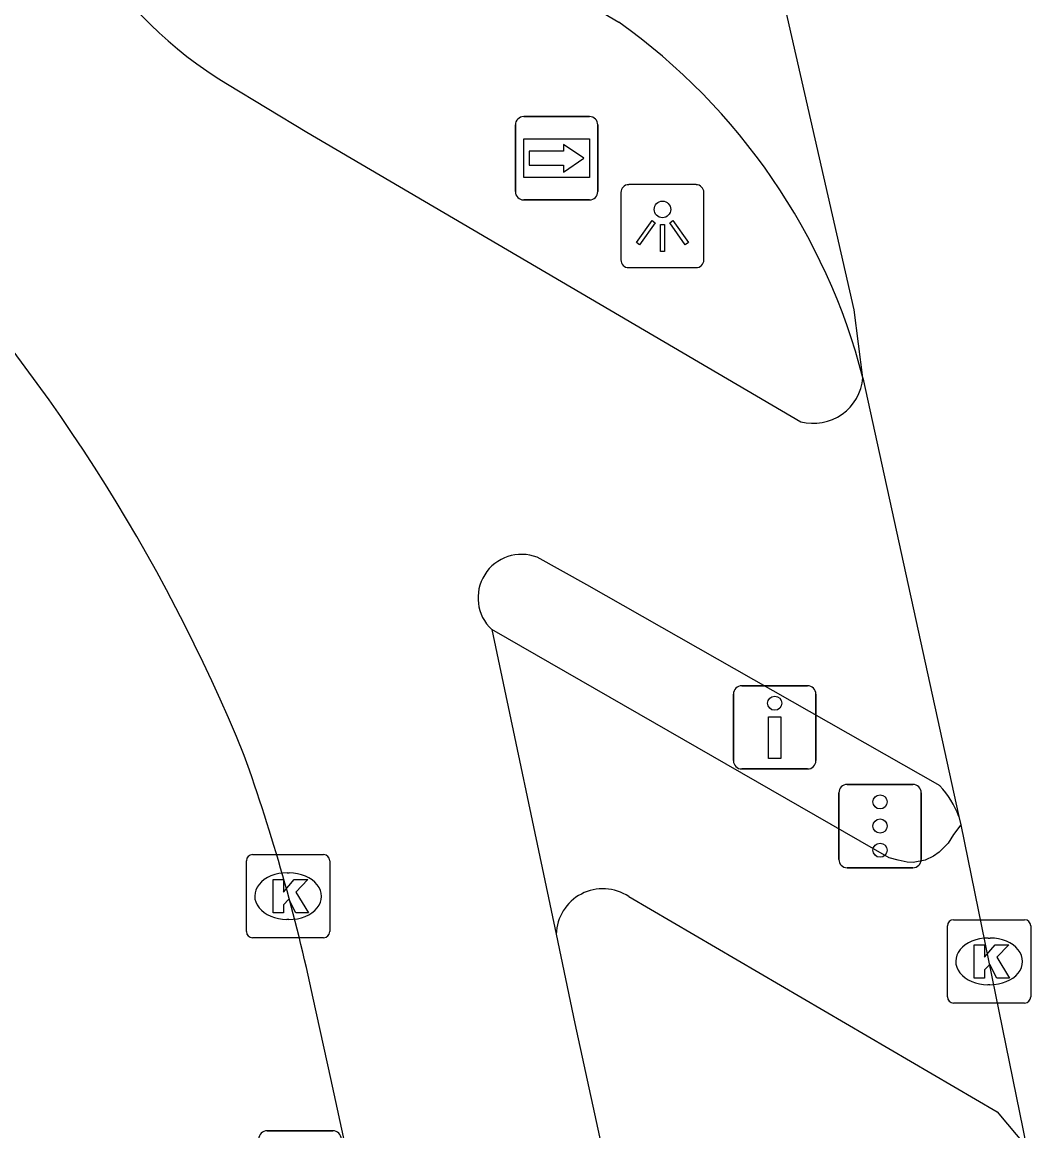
# Model space of a CAD drawing. Extents: x 162172 to 163187, y 382874 to 383684.
# Drawn here: x 163101.77 to 163113.88, y 383608.02 to 383621.33 of the extents above; entities that cross this region are included whole.
import ezdxf

# ---------------------------------------------------------------- set-up
doc = ezdxf.new("R2010")
doc.units = 0
for name, color, linetype in [('IMGEO_Afvalbak', 7, 'Continuous'), ('IMGEO_Drukknoppaal', 7, 'Continuous'), ('IMGEO_Fietspad_gesloten', 7, 'Continuous'), ('IMGEO_Kolk', 7, 'Continuous'), ('IMGEO_Lichtpunt', 7, 'Continuous'), ('IMGEO_Rijbaan_lokaal_gesloten', 7, 'Continuous'), ('IMGEO_Rijbaan_regionaal_gesloten', 7, 'Continuous'), ('IMGEO_Verkeersregelinstallatiepaal', 7, 'Continuous'), ('IMGEO_Voetpad_open', 7, 'Continuous'), ('IMGEO_Wegwijzer', 7, 'Continuous')]:
    doc.layers.add(name, color=color, linetype=linetype)

msp = doc.modelspace()

# ---------------------------------------------------------------- linework, layer by layer
at = {"layer": 'IMGEO_Afvalbak'}
for p, q in [((163104.714, 383608.023), (163105.504, 383608.023)), ((163105.504, 383608.023), (163104.714, 383608.023))]:
    msp.add_line(p, q, dxfattribs=at)
for centre, start, end in [((163104.714, 383607.923), 90, 180), ((163104.714, 383607.923), 90, 180), ((163105.504, 383607.923), 0, 90), ((163105.504, 383607.923), 360, 90)]:
    msp.add_arc(centre, 0.1, start, end, dxfattribs=at)
at = {"layer": 'IMGEO_Drukknoppaal'}
for p, q in [((163110.412, 383613.367), (163111.202, 383613.367)), ((163111.202, 383613.367), (163110.412, 383613.367)), ((163110.312, 383612.467), (163110.312, 383613.267)), ((163110.312, 383613.267), (163110.312, 383612.467)), ((163111.302, 383613.267), (163111.302, 383612.467)), ((163111.302, 383612.467), (163111.302, 383613.267)), ((163111.202, 383612.367), (163110.412, 383612.367)), ((163110.412, 383612.367), (163111.202, 383612.367))]:
    msp.add_line(p, q, dxfattribs=at)
msp.add_lwpolyline([(163110.882, 383612.992), (163110.882, 383612.492), (163110.732, 383612.492), (163110.732, 383612.992), (163110.882, 383612.992)], dxfattribs=at)
msp.add_circle((163110.807, 383613.157), 0.085, dxfattribs=at)
for centre, start, end in [((163110.412, 383613.267), 90, 180), ((163110.412, 383613.267), 90, 180), ((163111.202, 383613.267), 0, 90), ((163111.202, 383613.267), 360, 90), ((163110.412, 383612.467), 180, 270), ((163110.412, 383612.467), 180, 270), ((163111.202, 383612.467), 270, 0), ((163111.202, 383612.467), 270, 0)]:
    msp.add_arc(centre, 0.1, start, end, dxfattribs=at)
at = {"layer": 'IMGEO_Fietspad_gesloten'}
for points in [[(163104.24, 383620.588), (163105.192, 383620.015), (163111.121, 383616.536)], [(163112.792, 383612.164), (163108.553, 383614.579), (163107.956, 383614.91)], [(163107.41, 383614.042), (163108.185, 383610.383)], [(163108.185, 383610.383), (163108.41, 383609.312), (163110.33, 383600.486)], [(163106.894, 383602.127), (163105.478, 383608.652), (163105.269, 383609.614)]]:
    msp.add_lwpolyline(points, dxfattribs=at)
for centre, radius, start, end in [((163106.729, 383624.748), 4.848, 183.8862, 239.0999), ((163084.718, 383604.483), 21.301, 22.1949, 43.2002), ((163111.272, 383617.113), 0.596, 255.3529, 355.197), ((163107.768, 383614.422), 0.522, 68.9178, 226.7398), ((163082.78, 383604.804), 22.997, 12.0731, 19.6308), ((163111.892, 383611.353), 1.211, 21.5688, 42.0471)]:
    msp.add_arc(centre, radius, start, end, dxfattribs=at)
at = {"layer": 'IMGEO_Kolk'}
for p, q in [((163104.466, 383610.414), (163104.466, 383611.266)), ((163104.541, 383611.34), (163105.393, 383611.34)), ((163105.467, 383611.266), (163105.467, 383610.414)), ((163104.954, 383611.12), (163104.979, 383611.12)), ((163104.977, 383610.56), (163104.952, 383610.56)), ((163112.955, 383610.557), (163113.807, 383610.557)), ((163112.88, 383609.631), (163112.88, 383610.483)), ((163113.881, 383610.483), (163113.881, 383609.631)), ((163105.393, 383610.34), (163104.541, 383610.34)), ((163113.368, 383610.337), (163113.393, 383610.337)), ((163113.391, 383609.777), (163113.366, 383609.777)), ((163113.807, 383609.557), (163112.955, 383609.557))]:
    msp.add_line(p, q, dxfattribs=at)
for points in [[(163104.466, 383610.414), (163104.466, 383611.266)], [(163104.541, 383611.34), (163105.393, 383611.34)], [(163105.467, 383611.266), (163105.467, 383610.414)], [(163104.787, 383611.04), (163104.91, 383611.04), (163104.91, 383610.889), (163105.04, 383611.04), (163105.204, 383611.04), (163105.058, 383610.889), (163105.211, 383610.64), (163105.059, 383610.64), (163104.974, 383610.804), (163104.91, 383610.737), (163104.91, 383610.64), (163104.787, 383610.64), (163104.787, 383611.04)], [(163112.955, 383610.557), (163113.807, 383610.557)], [(163112.88, 383609.631), (163112.88, 383610.483)], [(163113.881, 383610.483), (163113.881, 383609.631)], [(163105.393, 383610.34), (163104.541, 383610.34)], [(163113.201, 383610.257), (163113.324, 383610.257), (163113.324, 383610.106), (163113.454, 383610.257), (163113.618, 383610.257), (163113.472, 383610.106), (163113.625, 383609.857), (163113.473, 383609.857), (163113.388, 383610.021), (163113.324, 383609.954), (163113.324, 383609.857), (163113.201, 383609.857), (163113.201, 383610.257)], [(163113.807, 383609.557), (163112.955, 383609.557)]]:
    msp.add_lwpolyline(points, dxfattribs=at)
for centre, start, end in [((163104.543, 383611.264), 91.552, 178.448), ((163104.543, 383611.264), 91.552, 178.448), ((163105.391, 383611.264), 1.552, 88.448), ((163105.391, 383611.264), 1.552, 88.448), ((163112.957, 383610.481), 91.552, 178.448), ((163112.957, 383610.481), 91.552, 178.448), ((163113.805, 383610.481), 1.552, 88.448), ((163113.805, 383610.481), 1.552, 88.448), ((163104.543, 383610.416), 181.552, 268.448), ((163104.543, 383610.416), 181.552, 268.448), ((163105.391, 383610.416), 271.552, 358.448), ((163105.391, 383610.416), 271.552, 358.448), ((163112.957, 383609.633), 181.552, 268.448), ((163112.957, 383609.633), 181.552, 268.448), ((163113.805, 383609.633), 271.552, 358.448), ((163113.805, 383609.633), 271.552, 358.448)]:
    msp.add_arc(centre, 0.0765, start, end, dxfattribs=at)
for centre, major_axis, ratio, start_param, end_param in [((163104.953, 383610.84), (-0.387, 0.002), 0.722429, 4.712389, 7.853982), ((163104.978, 383610.84), (-0.39, 0.002), 0.717154, 1.570796, 4.712389), ((163113.367, 383610.057), (-0.387, 0.002), 0.722429, 4.712389, 7.853982), ((163113.392, 383610.057), (-0.39, 0.002), 0.717154, 1.570796, 4.712389)]:
    msp.add_ellipse(centre, major_axis=major_axis, ratio=ratio, start_param=start_param, end_param=end_param, dxfattribs=at)
at = {"layer": 'IMGEO_Lichtpunt'}
for p, q in [((163109.863, 383619.383), (163109.055, 383619.383)), ((163109.863, 383619.383), (163109.055, 383619.383)), ((163108.961, 383619.288), (163108.961, 383618.481)), ((163108.961, 383619.288), (163108.961, 383618.481)), ((163109.957, 383618.481), (163109.957, 383619.288)), ((163109.957, 383618.481), (163109.957, 383619.288)), ((163109.055, 383618.387), (163109.863, 383618.387)), ((163109.055, 383618.387), (163109.863, 383618.387))]:
    msp.add_line(p, q, dxfattribs=at)
for points in [[(163109.335, 383618.952), (163109.374, 383618.924), (163109.186, 383618.662), (163109.148, 383618.689), (163109.335, 383618.952)], [(163109.547, 383618.924), (163109.585, 383618.951), (163109.772, 383618.689), (163109.733, 383618.661), (163109.547, 383618.924)], [(163109.437, 383618.904), (163109.484, 383618.904), (163109.484, 383618.582), (163109.437, 383618.582), (163109.437, 383618.904)]]:
    msp.add_lwpolyline(points, dxfattribs=at)
msp.add_circle((163109.46, 383619.086), 0.0994, dxfattribs=at)
for centre, start, end in [((163109.055, 383619.288), 90, 180), ((163109.055, 383619.288), 90, 180), ((163109.863, 383619.288), 0, 90), ((163109.863, 383619.288), 0, 90), ((163109.055, 383618.481), 180, 270), ((163109.055, 383618.481), 180, 270), ((163109.863, 383618.481), 270, 0), ((163109.863, 383618.481), 270, 360)]:
    msp.add_arc(centre, 0.0946, start, end, dxfattribs=at)
at = {"layer": 'IMGEO_Rijbaan_lokaal_gesloten'}
msp.add_lwpolyline([(163102.73, 383624.982), (163108.937, 383621.334)], dxfattribs=at)
msp.add_arc((163104.536, 383615.176), 7.569, 14.437, 54.4468, dxfattribs=at)
at = {"layer": 'IMGEO_Rijbaan_regionaal_gesloten'}
for points in [[(163111.866, 383617.063), (163111.761, 383617.881), (163109.536, 383627.64)], [(163111.866, 383617.063), (163113.019, 383611.798)], [(163113.019, 383611.798), (163113.04, 383611.696)], [(163113.04, 383611.696), (163113.83, 383607.829)]]:
    msp.add_lwpolyline(points, dxfattribs=at)
at = {"layer": 'IMGEO_Verkeersregelinstallatiepaal'}
for p, q in [((163111.677, 383612.182), (163112.467, 383612.182)), ((163112.467, 383612.182), (163111.677, 383612.182)), ((163111.577, 383611.282), (163111.577, 383612.082)), ((163111.577, 383612.082), (163111.577, 383611.282)), ((163112.567, 383612.082), (163112.567, 383611.282)), ((163112.567, 383611.282), (163112.567, 383612.082)), ((163112.467, 383611.182), (163111.677, 383611.182)), ((163111.677, 383611.182), (163112.467, 383611.182))]:
    msp.add_line(p, q, dxfattribs=at)
for centre in [(163112.072, 383611.972), (163112.072, 383611.682), (163112.072, 383611.392)]:
    msp.add_circle(centre, 0.085, dxfattribs=at)
for centre, start, end in [((163111.677, 383612.082), 90, 180), ((163111.677, 383612.082), 90, 180), ((163112.467, 383612.082), 0, 90), ((163112.467, 383612.082), 360, 90), ((163111.677, 383611.282), 180, 270), ((163111.677, 383611.282), 180, 270), ((163112.467, 383611.282), 270, 0), ((163112.467, 383611.282), 270, 0)]:
    msp.add_arc(centre, 0.1, start, end, dxfattribs=at)
at = {"layer": 'IMGEO_Voetpad_open'}
for points in [[(163113.04, 383611.696), (163112.955, 383611.579), (163112.891, 383611.478), (163112.783, 383611.367), (163112.715, 383611.319), (163112.613, 383611.271), (163112.47, 383611.245), (163112.398, 383611.249), (163112.29, 383611.271), (163112.182, 383611.302), (163107.41, 383614.042)], [(163109.055, 383610.836), (163113.477, 383608.25), (163113.83, 383607.829)]]:
    msp.add_lwpolyline(points, dxfattribs=at)
msp.add_arc((163108.745, 383610.369), 0.56, 56.4181, 178.5929, dxfattribs=at)
at = {"layer": 'IMGEO_Wegwijzer'}
for p, q in [((163107.794, 383620.2), (163108.584, 383620.2)), ((163108.584, 383620.2), (163107.794, 383620.2)), ((163107.694, 383619.3), (163107.694, 383620.1)), ((163107.694, 383620.1), (163107.694, 383619.3)), ((163108.684, 383620.1), (163108.684, 383619.3)), ((163108.684, 383619.3), (163108.684, 383620.1)), ((163108.584, 383619.2), (163107.794, 383619.2)), ((163107.794, 383619.2), (163108.584, 383619.2))]:
    msp.add_line(p, q, dxfattribs=at)
for points in [[(163107.795, 383619.932), (163108.583, 383619.932), (163108.583, 383619.468), (163107.795, 383619.468), (163107.795, 383619.932)], [(163107.86, 383619.784), (163107.86, 383619.7), (163107.86, 383619.616), (163108.271, 383619.616), (163108.271, 383619.533), (163108.518, 383619.7), (163108.271, 383619.867), (163108.271, 383619.784), (163107.86, 383619.784)]]:
    msp.add_lwpolyline(points, dxfattribs=at)
for centre, start, end in [((163107.794, 383620.1), 90, 180), ((163107.794, 383620.1), 90, 180), ((163108.584, 383620.1), 0, 90), ((163108.584, 383620.1), 360, 90), ((163107.794, 383619.3), 180, 270), ((163107.794, 383619.3), 180, 270), ((163108.584, 383619.3), 270, 0), ((163108.584, 383619.3), 270, 0)]:
    msp.add_arc(centre, 0.1, start, end, dxfattribs=at)

doc.saveas('drawing.dxf')
